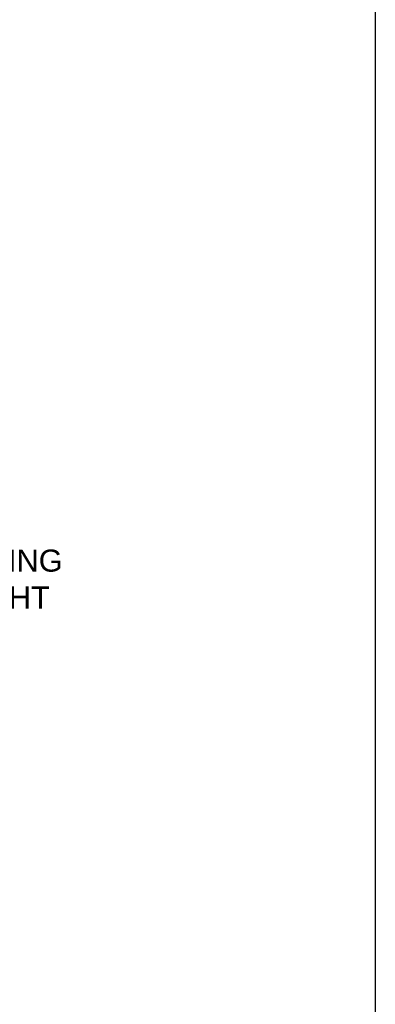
# Model space of a CAD drawing. Header units: inches. Extents: x 218.9 to 312.4, y 214.8 to 247.8.
# Tile 266 of 319: x 286.2 to 287.7, y 220.1 to 224.3. Entities that reach past the tile are written whole.
import ezdxf

# ---------------------------------------------------------------- set-up
doc = ezdxf.new("R2010")
doc.units = ezdxf.units.IN
doc.header["$LTSCALE"] = 0.25
doc.header["$MEASUREMENT"] = 0
doc.layers.add('ANNOTATIONS', color=1, linetype='Continuous')
doc.styles.add('ARIAL', font='arial.ttf', dxfattribs={"height": 0.09375})
doc.dimstyles.new('STANDARD$0', dxfattribs={"dimtxt": 0.09375, "dimasz": 0.09375, "dimexe": 0.03125, "dimexo": 0.046875, "dimgap": 0.09, "dimtad": 0, "dimtih": 1, "dimtoh": 1, "dimdec": 4, "dimzin": 0, "dimdsep": 46, "dimtxsty": 'ARIAL', "dimcen": 0.09, "dimadec": 0, "dimazin": 0, "dimtfac": 1, "dimtdec": 4, "dimtofl": 0, "dimtmove": 0, "dimatfit": 1, "dimfxl": 1, "dimtolj": 1, "dimtzin": 0, "dimarcsym": 0})

# ---------------------------------------------------------------- blocks, each defined once
blk = doc.blocks.new('*D130')
at = {"layer": 'ANNOTATIONS', "color": 0, "lineweight": -2, "transparency": 16777216}
for p, q in [((284.4869, 223.4151), (286.1128, 223.4151)), ((286.0815, 223.3214), (286.0815, 222.1325)), ((286.0815, 220.5089), (286.0815, 221.6977)), ((284.5037, 220.4151), (286.1128, 220.4151))]:
    blk.add_line(p, q, dxfattribs=at)
at = {"layer": 'ANNOTATIONS', "color": 0, "transparency": 16777216}
for points in [[(286.0659, 223.3214), (286.0971, 223.3214), (286.0815, 223.4151)], [(286.0659, 220.5089), (286.0971, 220.5089), (286.0815, 220.4151)]]:
    blk.add_solid(points, dxfattribs=at)
at = {"layer": 'defpoints', "color": 0, "transparency": 16777216}
for p in [(284.4401, 223.4151), (284.4568, 220.4151), (286.0815, 220.4151)]:
    blk.add_point(p, dxfattribs=at)
at = {"layer": 'ANNOTATIONS', "color": 0, "transparency": 16777216, "insert": (286.0815, 221.9151), "char_height": 0.09375, "attachment_point": 5, "style": 'ARIAL'}
blk.add_mtext('\\A1;OPENING \\PHEIGHT', dxfattribs=at)

msp = doc.modelspace()

# ---------------------------------------------------------------- linework, layer by layer
at = {"layer": 'defpoints'}
msp.add_lwpolyline([(287.7119, 214.75854), (268.24203, 214.75854), (268.24203, 227.49365), (287.7119, 227.49365)], close=True, dxfattribs=at)

# ---------------------------------------------------------------- dimensions: what is measured, and where the dimension line sits
at = {"layer": 'ANNOTATIONS'}
dim = msp.add_linear_dim(base=(286.08151, 220.41511), p1=(284.44006, 223.41511), p2=(284.45681, 220.41511), angle=90, text='OPENING \\PHEIGHT', dimstyle='STANDARD$0', dxfattribs=at)
dim.commit()
dim.dimension.update_dxf_attribs({"geometry": '*D130', "text_midpoint": (286.08151, 221.91511)})

doc.saveas('drawing.dxf')
